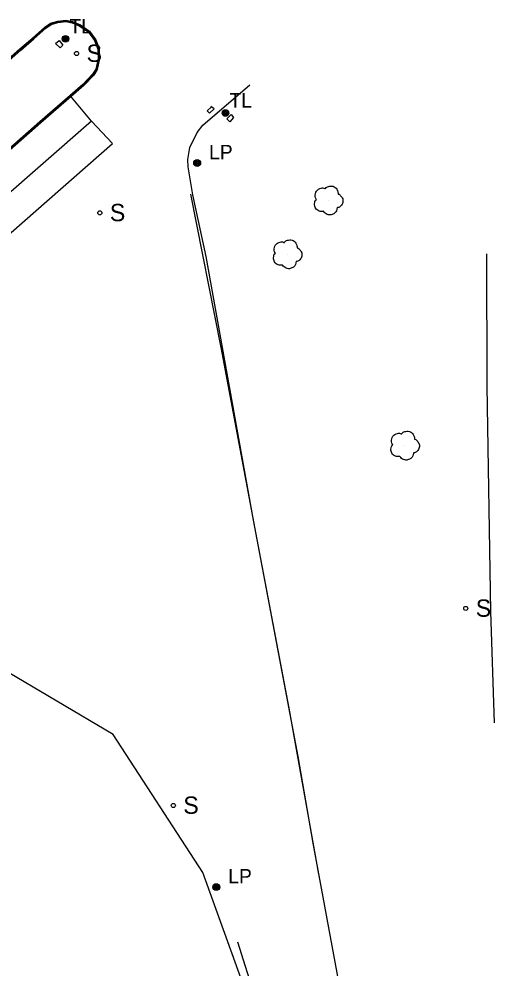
# Model space of a CAD drawing. Extents: x 368532 to 392481, y 10654822 to 10676899.
# Drawn here: x 375267.5 to 375431.9, y 10671309.9 to 10671638.5 of the extents above; entities that cross this region are included whole.
import ezdxf

# ---------------------------------------------------------------- set-up
doc = ezdxf.new("R2010")
doc.units = 0
for name, color, linetype in [('p_road - paved curb', 7, 'Continuous'), ('p_road guard rails', 7, 'Continuous'), ('p_road paint stripe', 7, 'Continuous'), ('p_structure constr area', 7, 'Continuous'), ('p_structure sign', 7, 'Continuous'), ('p_structure unidentified', 7, 'Continuous'), ('p_utility general pole', 7, 'Continuous'), ('p_veg tree', 7, 'Continuous')]:
    doc.layers.add(name, color=color, linetype=linetype)

msp = doc.modelspace()

# ---------------------------------------------------------------- linework, layer by layer
at = {"layer": 'p_road - paved curb'}
for p, q in [((375276.44, 10671635.72), (375278.44, 10671637.11)), ((375276.53, 10671635.6), (375278.5, 10671636.97)), ((375276.75, 10671635.33), (375278.65, 10671636.65)), ((375278.44, 10671637.11), (375280.87, 10671637.73)), ((375278.5, 10671636.97), (375280.9, 10671637.58)), ((375278.65, 10671636.65), (375280.97, 10671637.24)), ((375280.87, 10671637.73), (375283.71, 10671638.11)), ((375280.9, 10671637.58), (375283.7, 10671637.96)), ((375280.97, 10671637.24), (375283.69, 10671637.6)), ((375283.69, 10671637.6), (375285.89, 10671637.15)), ((375283.7, 10671637.96), (375285.99, 10671637.49)), ((375283.71, 10671638.11), (375286.04, 10671637.63)), ((375285.89, 10671637.15), (375288.55, 10671636)), ((375285.99, 10671637.49), (375288.73, 10671636.31)), ((375286.04, 10671637.63), (375288.8, 10671636.44)), ((375288.73, 10671636.31), (375291.78, 10671634.16)), ((375288.8, 10671636.44), (375291.89, 10671634.27)), ((375272.29, 10671632.04), (375276.44, 10671635.72)), ((375272.39, 10671631.93), (375276.53, 10671635.6)), ((375272.62, 10671631.66), (375276.75, 10671635.33)), ((375288.55, 10671636), (375291.53, 10671633.91)), ((375291.53, 10671633.91), (375293.59, 10671631.05)), ((375291.78, 10671634.16), (375293.9, 10671631.22)), ((375291.89, 10671634.27), (375294.03, 10671631.29)), ((375267.82, 10671628.13), (375272.29, 10671632.04)), ((375267.92, 10671628.02), (375272.39, 10671631.93)), ((375268.15, 10671627.75), (375272.62, 10671631.66)), ((375293.59, 10671631.05), (375294.72, 10671628.08)), ((375293.9, 10671631.22), (375295.07, 10671628.16)), ((375294.03, 10671631.29), (375295.22, 10671628.19)), ((375263.75, 10671624.57), (375267.82, 10671628.13)), ((375263.85, 10671624.46), (375267.92, 10671628.02)), ((375264.08, 10671624.19), (375268.15, 10671627.75)), ((375294.72, 10671628.08), (375294.9, 10671624.87)), ((375295.07, 10671628.16), (375295.25, 10671624.84)), ((375295.22, 10671628.19), (375295.4, 10671624.83)), ((375294.9, 10671624.87), (375294.12, 10671621.19)), ((375295.25, 10671624.84), (375294.45, 10671621.06)), ((375295.4, 10671624.83), (375294.59, 10671621)), ((375294.12, 10671621.19), (375292.97, 10671619.42)), ((375294.45, 10671621.06), (375293.25, 10671619.2)), ((375294.59, 10671621), (375293.37, 10671619.11)), ((375292.97, 10671619.42), (375289.57, 10671615.81)), ((375293.25, 10671619.2), (375289.82, 10671615.56)), ((375293.37, 10671619.11), (375289.92, 10671615.45)), ((375289.57, 10671615.81), (375274.72, 10671602.92)), ((375289.82, 10671615.56), (375274.95, 10671602.65)), ((375289.92, 10671615.45), (375275.05, 10671602.54)), ((375274.72, 10671602.92), (375263.92, 10671593.47)), ((375274.95, 10671602.65), (375264.15, 10671593.2)), ((375275.05, 10671602.54), (375264.25, 10671593.09)), ((375326.89, 10671577.87), (375337.39, 10671524.93)), ((375429.28, 10671557.33), (375429.42, 10671511.54)), ((375337.39, 10671524.93), (375349.83, 10671458.52)), ((375429.42, 10671511.54), (375430.63, 10671433.55)), ((375349.83, 10671458.52), (375364.05, 10671383.44)), ((375430.63, 10671433.55), (375431.9, 10671395.05)), ((375364.05, 10671383.44), (375369.19, 10671353.44)), ((375369.19, 10671353.44), (375379.78, 10671296.54))]:
    msp.add_line(p, q, dxfattribs=at)
at = {"layer": 'p_road guard rails'}
for p, q in [((375331.13, 10671601.81), (375347.43, 10671615.72)), ((375329.13, 10671599.29), (375331.13, 10671601.81)), ((375326.56, 10671594), (375329.13, 10671599.29)), ((375325.91, 10671589.94), (375326.56, 10671594)), ((375326.09, 10671587.4), (375325.91, 10671589.94)), ((375327.69, 10671577.69), (375326.09, 10671587.4)), ((375332.21, 10671556.39), (375327.69, 10671577.69)), ((375348.6, 10671465.16), (375332.21, 10671556.39)), ((375360.94, 10671400.16), (375348.6, 10671465.16)), ((375371.22, 10671342.75), (375360.94, 10671400.16)), ((375343.08, 10671319.28), (375348.4, 10671302.45))]:
    msp.add_line(p, q, dxfattribs=at)
at = {"layer": 'p_road paint stripe'}
for p, q in [((375292.55, 10671603.2), (375285.65, 10671611.5)), ((375292.55, 10671603.2), (375221.46, 10671540.97)), ((375299.79, 10671595.44), (375292.55, 10671603.2)), ((375210.82, 10671517.43), (375299.79, 10671595.44))]:
    msp.add_line(p, q, dxfattribs=at)
at = {"layer": 'p_structure constr area'}
for p, q in [((375300.07, 10671391.07), (375261.13, 10671414.05)), ((375331.08, 10671343.3), (375300.07, 10671391.07)), ((375345.92, 10671302.27), (375331.08, 10671343.3))]:
    msp.add_line(p, q, dxfattribs=at)
at = {"layer": 'p_structure sign'}
for centre in [(375287.4, 10671626.56), (375295.46, 10671571.46), (375422.12, 10671434.64), (375320.9, 10671366.49)]:
    msp.add_circle(centre, 0.713, dxfattribs=at)
at = {"layer": 'p_structure unidentified'}
for p, q in [((375280.15, 10671630), (375281.42, 10671631.05)), ((375281.77, 10671628.49), (375280.15, 10671630)), ((375281.42, 10671631.05), (375282.66, 10671629.46)), ((375282.66, 10671629.46), (375281.77, 10671628.49)), ((375334.06, 10671608.11), (375332.58, 10671606.7)), ((375332.58, 10671606.7), (375333.37, 10671605.91)), ((375333.37, 10671605.91), (375335.03, 10671607.42)), ((375335.03, 10671607.42), (375333.91, 10671608.24)), ((375333.91, 10671608.24), (375334.06, 10671608.11)), ((375339.37, 10671604.02), (375340.96, 10671605.44)), ((375340.45, 10671602.98), (375339.37, 10671604.02)), ((375341.74, 10671604.46), (375340.45, 10671602.98)), ((375340.96, 10671605.44), (375341.74, 10671604.46))]:
    msp.add_line(p, q, dxfattribs=at)
at = {"layer": 'p_utility general pole'}
for centre, radius in [((375283.55, 10671631.61), 1.14), ((375283.55, 10671631.61), 0.865), ((375283.55, 10671631.61), 0.584), ((375283.55, 10671631.61), 0.323), ((375283.55, 10671631.61), 0.115), ((375338.92, 10671605.98), 1.14), ((375338.92, 10671605.98), 0.865), ((375338.92, 10671605.98), 0.584), ((375338.92, 10671605.98), 0.323), ((375338.92, 10671605.98), 0.115), ((375329.15, 10671588.67), 1.19), ((375329.15, 10671588.67), 0.901), ((375329.15, 10671588.67), 0.608), ((375329.15, 10671588.67), 0.337), ((375329.15, 10671588.67), 0.12), ((375335.78, 10671338.24), 1.19), ((375335.78, 10671338.24), 0.901), ((375335.78, 10671338.24), 0.608), ((375335.78, 10671338.24), 0.337), ((375335.78, 10671338.24), 0.12)]:
    msp.add_circle(centre, radius, dxfattribs=at)
at = {"layer": 'p_veg tree'}
for p, q in [((375374.52, 10671575.84), (375374.52, 10671575.84)), ((375360.32, 10671557.22), (375360.32, 10671557.22)), ((375400.96, 10671491.03), (375400.96, 10671491.03))]:
    msp.add_line(p, q, dxfattribs=at)
for points in [[(375372.91, 10671572), (375371.35, 10671572.06), (375370.11, 10671573.09), (375369.79, 10671574.56), (375369.93, 10671575.4), (375370.3, 10671576), (375370.41, 10671576.1), (375370.35, 10671576.2), (375370.01, 10671577.09), (375370.43, 10671578.98), (375372.06, 10671579.99), (375373.35, 10671579.85), (375373.49, 10671579.8), (375373.57, 10671579.9), (375374.57, 10671580.59), (375376.18, 10671580.65), (375377.5, 10671579.63), (375377.88, 10671578.61), (375377.92, 10671578.06), (375377.9, 10671577.95), (375378.01, 10671577.95), (375378.59, 10671577.62), (375379.39, 10671576.62), (375379.56, 10671575.06), (375378.88, 10671573.84), (375377.9, 10671573.26), (375377.64, 10671573.21), (375377.59, 10671573.16), (375377.58, 10671573.1), (375377.5, 10671572.65), (375377.13, 10671571.75), (375376.16, 10671571.02), (375374.93, 10671570.74), (375373.45, 10671571.35), (375372.89, 10671572)], [(375358.71, 10671553.38), (375357.16, 10671553.45), (375355.91, 10671554.47), (375355.59, 10671555.94), (375355.74, 10671556.78), (375356.11, 10671557.38), (375356.22, 10671557.48), (375356.16, 10671557.58), (375355.82, 10671558.48), (375356.24, 10671560.36), (375357.86, 10671561.37), (375359.16, 10671561.24), (375359.3, 10671561.18), (375359.37, 10671561.28), (375360.37, 10671561.97), (375361.99, 10671562.03), (375363.31, 10671561.01), (375363.69, 10671559.99), (375363.73, 10671559.44), (375363.71, 10671559.33), (375363.81, 10671559.33), (375364.4, 10671559), (375365.2, 10671558), (375365.36, 10671556.44), (375364.68, 10671555.23), (375363.7, 10671554.64), (375363.44, 10671554.59), (375363.39, 10671554.55), (375363.38, 10671554.48), (375363.31, 10671554.03), (375362.94, 10671553.13), (375361.97, 10671552.4), (375360.74, 10671552.13), (375359.26, 10671552.74), (375358.69, 10671553.39)], [(375399.35, 10671487.19), (375397.8, 10671487.25), (375396.55, 10671488.28), (375396.23, 10671489.75), (375396.38, 10671490.59), (375396.75, 10671491.19), (375396.86, 10671491.29), (375396.8, 10671491.39), (375396.46, 10671492.29), (375396.88, 10671494.17), (375398.5, 10671495.18), (375399.8, 10671495.04), (375399.94, 10671494.99), (375400.01, 10671495.09), (375401.01, 10671495.78), (375402.63, 10671495.84), (375403.95, 10671494.82), (375404.33, 10671493.8), (375404.37, 10671493.25), (375404.35, 10671493.14), (375404.45, 10671493.14), (375405.04, 10671492.81), (375405.84, 10671491.81), (375406, 10671490.25), (375405.32, 10671489.03), (375404.34, 10671488.45), (375404.08, 10671488.4), (375404.03, 10671488.35), (375404.02, 10671488.29), (375403.95, 10671487.84), (375403.58, 10671486.94), (375402.61, 10671486.21), (375401.38, 10671485.94), (375399.9, 10671486.54), (375399.33, 10671487.19)]]:
    msp.add_spline(points, degree=3, dxfattribs=at)

# ---------------------------------------------------------------- texts
at = {"layer": 'p_structure sign'}
for p in [(375290.86, 10671623.66), (375298.92, 10671568.56), (375425.58, 10671431.75), (375324.35, 10671363.6)]:
    msp.add_text('S', height=6, dxfattribs=at).set_placement(p)
at = {"layer": 'p_utility general pole'}
for s, p in [('TL', (375284.93, 10671633.5)), ('TL', (375340.31, 10671607.86)), ('LP', (375333.27, 10671589.96)), ('LP', (375339.89, 10671339.53))]:
    msp.add_text(s, height=5, dxfattribs=at).set_placement(p)

doc.saveas('drawing.dxf')
